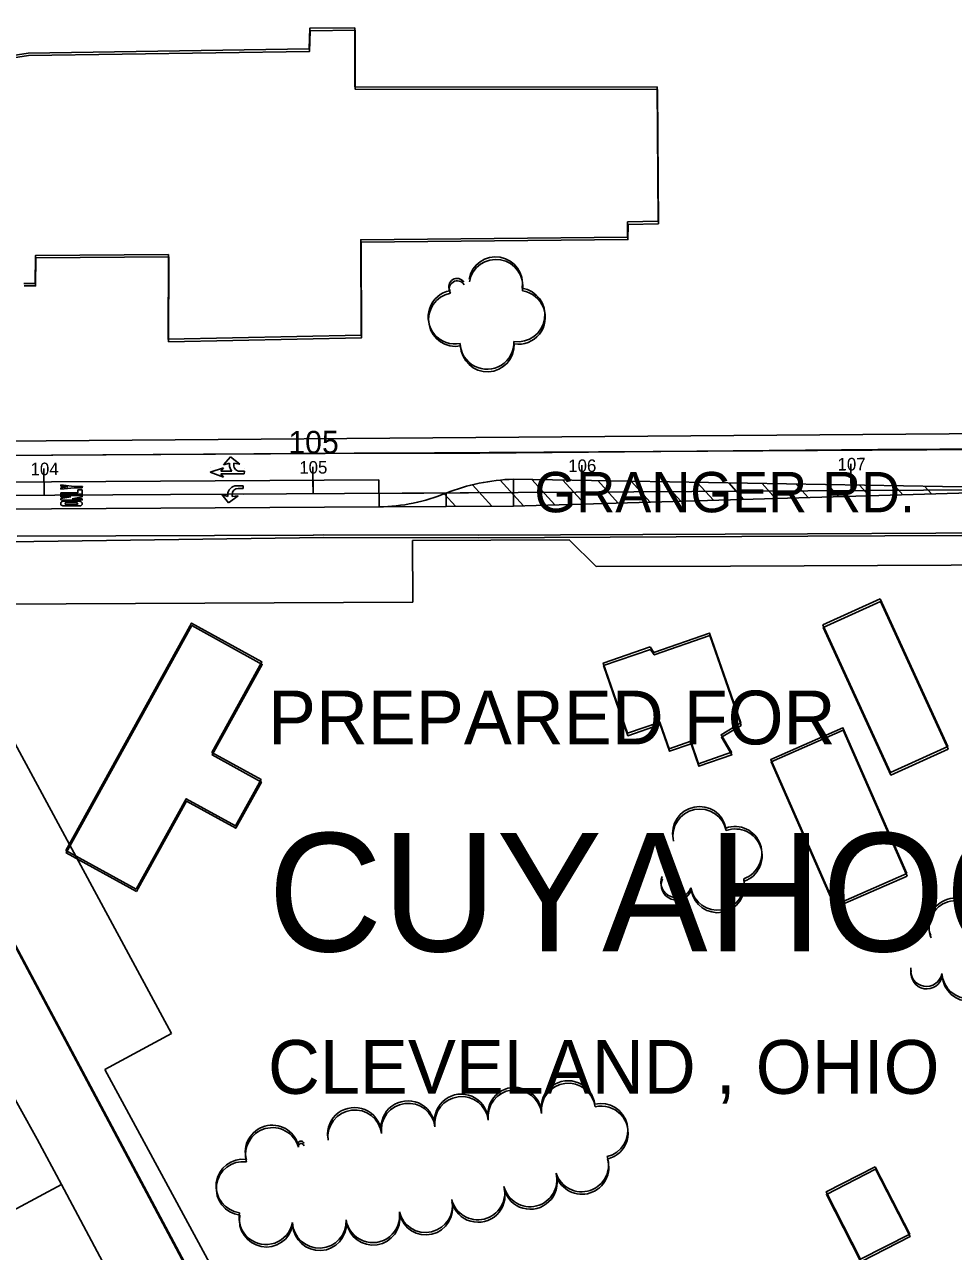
# Model space of a CAD drawing. Extents: x -25029 to 2274964, y -81170 to 687028.
# Drawn here: x 5591.1 to 5936.5, y -65577 to -65120.6 of the extents above; entities that cross this region are included whole.
import ezdxf

# ---------------------------------------------------------------- set-up
doc = ezdxf.new("R2010")
doc.units = 0
for name, color, linetype in [('81911BEA - GE_X_CL_20', 7, 'Continuous'), ('81911BEA - GE_X_CL_50', 7, 'Continuous'), ('81911BEA - RW_X_Fee_RW', 7, 'Continuous'), ('BLDG', 7, 'Continuous'), ('GE_X_CL_100', 7, 'Continuous'), ('GE_X_CL_2000', 7, 'Continuous'), ('PM_P_Cells', 7, 'Continuous'), ('PM_P_Channelizing_Line', 7, 'Continuous'), ('PM_P_CL_Double_Solid', 7, 'Continuous'), ('PM_P_Text', 7, 'Continuous'), ('PM_P_Transverse_Line', 7, 'Continuous'), ('ROAD', 7, 'Continuous'), ('ROAD-NAME', 7, 'Continuous'), ('TI_CCLOGO', 7, 'Continuous'), ('TREES', 7, 'Continuous')]:
    doc.layers.add(name, color=color, linetype=linetype)

msp = doc.modelspace()

# ---------------------------------------------------------------- linework, layer by layer
at = {"layer": '81911BEA - GE_X_CL_20'}
msp.add_line((5462.84, -65296.52), (6211.39, -65292.1), dxfattribs=at)
at = {"layer": '81911BEA - GE_X_CL_50'}
for p, q in [((5598.41, -65295.72), (5598.38, -65290.72)), ((5698.41, -65295.13), (5698.38, -65290.13)), ((5798.41, -65294.54), (5798.38, -65289.54)), ((5898.41, -65293.95), (5898.38, -65288.95))]:
    msp.add_line(p, q, dxfattribs=at)
at = {"layer": '81911BEA - RW_X_Fee_RW'}
for p, q in [((5735.43, -65312.51), (5793.57, -65312.27)), ((5735.53, -65335.51), (5735.43, -65312.51)), ((5793.57, -65312.27), (5803.62, -65322.23)), ((5559.59, -65336.25), (5735.53, -65335.51)), ((5559.59, -65336.25), (5645.81, -65495.89)), ((5621.03, -65509.27), (5645.81, -65495.89))]:
    msp.add_line(p, q, dxfattribs=at)
for points in [[(5535.12, -65275.87), (5854.88, -65273.47), (5998.88, -65272.38)], [(5803.62, -65322.23), (5853.62, -65322.02), (5935.62, -65321.67), (5993.05, -65321.43), (6039.3, -65321.24)], [(5755.52, -65758.28), (5656.67, -65575.26), (5621.03, -65509.27)]]:
    msp.add_lwpolyline(points, dxfattribs=at)
at = {"layer": 'BLDG'}
for points in [[(5522.65, -65141.99), (5592.45, -65131.19), (5696.94, -65129.65), (5697.2, -65121.95), (5713.88, -65121.79), (5713.95, -65143.74), (5826.36, -65143.8), (5826.66, -65193.72), (5815.36, -65193.98), (5815.33, -65199.62), (5716.11, -65200.62), (5716.28, -65236.17), (5644.52, -65237.64), (5644.62, -65206.13), (5595.21, -65206.44), (5595.09, -65216.89), (5590.86, -65216.88)], [(5522.8, -65142.88), (5592.6, -65132.09), (5697.09, -65130.56), (5697.35, -65122.86), (5714.03, -65122.7), (5714.1, -65144.65), (5826.51, -65144.73), (5826.81, -65194.65), (5815.51, -65194.91), (5815.48, -65200.55), (5716.26, -65201.53), (5716.42, -65237.08), (5644.66, -65238.54), (5644.76, -65207.03), (5595.35, -65207.34), (5595.23, -65217.79), (5591, -65217.78)]]:
    msp.add_lwpolyline(points, dxfattribs=at)
for points in [[(5909.22, -65334.2), (5934.37, -65389.15), (5913.14, -65398.86), (5887.99, -65343.93)], [(5909.35, -65335.14), (5934.49, -65390.09), (5913.26, -65399.8), (5888.12, -65344.86)], [(5632.67, -65442.25), (5651.28, -65408.56), (5669.57, -65418.67), (5679.07, -65401.46), (5660.8, -65391.37), (5679.39, -65357.7), (5653.23, -65343.25), (5606.53, -65427.81)], [(5632.79, -65443.15), (5651.4, -65409.47), (5669.69, -65419.58), (5679.19, -65402.37), (5660.92, -65392.28), (5679.52, -65358.61), (5653.36, -65344.16), (5606.65, -65428.71)], [(5823.68, -65352.1), (5825.11, -65354.13), (5845.81, -65346.95), (5857.4, -65380.35), (5850.08, -65384.75), (5854, -65391.28), (5841.72, -65395.54), (5838.82, -65387.18), (5830.82, -65389.96), (5827.39, -65380.06), (5815.37, -65384.23), (5806.31, -65358.14)], [(5823.81, -65353.03), (5825.24, -65355.06), (5845.94, -65347.88), (5857.52, -65381.28), (5850.2, -65385.68), (5854.12, -65392.21), (5841.84, -65396.47), (5838.94, -65388.11), (5830.94, -65390.89), (5827.51, -65380.99), (5815.49, -65385.16), (5806.44, -65359.06)], [(5919.18, -65436.4), (5892.35, -65448.15), (5868.59, -65393.94), (5895.43, -65382.17)], [(5919.3, -65437.34), (5892.46, -65449.09), (5868.71, -65394.87), (5895.55, -65383.11)], [(5907.42, -65545.47), (5920.25, -65570.55), (5901.96, -65579.9), (5889.14, -65554.84)], [(5907.52, -65546.41), (5920.35, -65571.49), (5902.06, -65580.84), (5889.24, -65555.77)]]:
    msp.add_lwpolyline(points, close=True, dxfattribs=at)
at = {"layer": 'GE_X_CL_100'}
for p, q in [((5598.41, -65295.72), (5598.35, -65285.72)), ((5698.41, -65295.13), (5698.35, -65285.13)), ((5798.41, -65294.54), (5798.35, -65284.54)), ((5898.41, -65293.95), (5898.35, -65283.95))]:
    msp.add_line(p, q, dxfattribs=at)
at = {"layer": 'GE_X_CL_2000'}
for points in [[(5462.96, -65295.84), (5469.25, -65306.92), (5506.24, -65374.02), (5515.34, -65391.51), (5526.46, -65410.72), (5537.24, -65427.88), (5562.33, -65474.51), (5583.17, -65512.44), (5595.84, -65535.23), (5604.83, -65552.06)], [(5125.14, -65700.91), (5159.59, -65700.39), (5176.17, -65699.55), (5193.28, -65698.85), (5209.63, -65697.66), (5232.75, -65695.66), (5251.56, -65693.18), (5286.29, -65687.12), (5299.22, -65684.51), (5320.74, -65679.56), (5342.07, -65674.12), (5356.09, -65670.18), (5373.16, -65664.86), (5427.34, -65643.94), (5458.37, -65629.83), (5473.2, -65622.59), (5501.19, -65608.01), (5513.3, -65601.27), (5547.41, -65583.1), (5579.85, -65565.48), (5604.83, -65552.06)], [(5604.83, -65552.06), (5624.26, -65588.42), (5652.37, -65637.81), (5685.65, -65698.76), (5724.68, -65769.85), (5753.92, -65823.75), (5763.6, -65842.01)]]:
    msp.add_lwpolyline(points, dxfattribs=at)
at = {"layer": 'PM_P_Cells'}
for p, q in [((5665.07, -65284.34), (5667.65, -65281.36)), ((5667.65, -65281.36), (5671.15, -65284.06)), ((5660.1, -65287.13), (5665.12, -65285.43)), ((5665.09, -65288.91), (5660.1, -65287.13)), ((5660.12, -65285.46), (5660.12, -65285.46)), ((5665.12, -65285.43), (5664.11, -65286.66)), ((5667.31, -65283.69), (5665.07, -65284.34)), ((5667.31, -65284.36), (5667.31, -65283.69)), ((5671.15, -65284.06), (5668.91, -65283.7)), ((5668.91, -65283.7), (5668.91, -65284.41)), ((5671.18, -65286.72), (5672.86, -65286.74)), ((5672.86, -65286.74), (5672.85, -65287.74)), ((5672.87, -65285.57), (5672.87, -65285.57)), ((5604.63, -65292.24), (5604.63, -65291.74)), ((5604.63, -65291.74), (5609.63, -65292.37)), ((5672.85, -65287.74), (5664.1, -65287.66)), ((5664.1, -65287.66), (5665.09, -65288.91)), ((5604.59, -65296.24), (5604.6, -65295.74)), ((5608.34, -65296.28), (5604.59, -65296.24)), ((5604.59, -65296.91), (5608.34, -65296.28)), ((5604.6, -65295.24), (5604.61, -65294.74)), ((5612.6, -65295.31), (5604.6, -65295.24)), ((5604.6, -65295.66), (5604.6, -65295.66)), ((5604.6, -65295.74), (5612.6, -65295.81)), ((5604.61, -65294.74), (5610.94, -65294.8)), ((5604.62, -65292.91), (5607.29, -65292.6)), ((5609.62, -65292.87), (5604.62, -65293.41)), ((5604.62, -65293.41), (5604.62, -65292.91)), ((5607.29, -65292.6), (5604.63, -65292.24)), ((5612.59, -65296.31), (5608.84, -65296.95)), ((5612.62, -65292.89), (5609.62, -65292.87)), ((5609.63, -65292.37), (5612.63, -65292.4)), ((5610.94, -65294.8), (5610.95, -65293.63)), ((5610.95, -65293.63), (5612.62, -65293.65)), ((5612.6, -65295.81), (5612.59, -65296.31)), ((5612.62, -65293.65), (5612.6, -65295.31)), ((5612.6, -65295.73), (5612.6, -65295.73)), ((5612.63, -65292.4), (5612.62, -65292.89)), ((5664.45, -65295.44), (5664.45, -65295.44)), ((5666.68, -65296.13), (5664.45, -65295.44)), ((5664.45, -65295.44), (5666.98, -65298.47)), ((5666.69, -65295.46), (5666.68, -65296.13)), ((5666.98, -65298.47), (5670.52, -65295.83)), ((5668.28, -65296.14), (5668.29, -65295.44)), ((5670.52, -65295.83), (5668.28, -65296.14)), ((5672.48, -65292.18), (5670, -65292.16)), ((5670.6, -65293.16), (5672.47, -65293.18)), ((5672.45, -65295.51), (5672.45, -65295.51)), ((5672.47, -65293.18), (5672.48, -65292.18)), ((5604.58, -65297.41), (5604.59, -65296.91)), ((5612.58, -65297.48), (5604.58, -65297.41)), ((5606.56, -65299.59), (5605.4, -65299.58)), ((5605.41, -65297.92), (5611.75, -65297.97)), ((5606.57, -65299.09), (5606.56, -65299.59)), ((5606.56, -65299.59), (5606.57, -65299.09)), ((5610.56, -65299.63), (5606.56, -65299.59)), ((5610.57, -65298.46), (5606.57, -65298.43)), ((5606.57, -65299.09), (5610.57, -65299.13)), ((5608.84, -65296.95), (5612.59, -65296.98)), ((5610.56, -65299.63), (5610.57, -65299.13)), ((5610.57, -65299.13), (5610.56, -65299.63)), ((5611.73, -65299.64), (5610.56, -65299.63)), ((5612.59, -65296.98), (5612.58, -65297.48))]:
    msp.add_line(p, q, dxfattribs=at)
msp.add_lwpolyline([(5664.11, -65286.66), (5668.21, -65286.7)], dxfattribs=at)
for centre, radius, start, end in [((5670.59, -65284.44), 3.28, 178.5985, 223.5536), ((5671.21, -65284.43), 2.3, 179.507, 269.507), ((5669.97, -65295.44), 3.28, 89.507, 180.4155), ((5670.58, -65295.46), 2.3, 89.507, 179.507), ((5605.4, -65298.75), 0.833, 89.507, 269.507), ((5606.57, -65298.76), 0.333, 89.507, 269.507), ((5610.57, -65298.79), 0.333, 269.507, 89.507), ((5611.74, -65298.8), 0.833, 269.507, 89.507)]:
    msp.add_arc(centre, radius, start, end, dxfattribs=at)
at = {"layer": 'PM_P_Channelizing_Line'}
msp.add_line((5517.38, -65291.2), (5722.89, -65289.99), dxfattribs=at)
at = {"layer": 'PM_P_CL_Double_Solid'}
for p, q in [((5772.89, -65289.69), (5988.4, -65293.42)), ((5772.94, -65299.69), (5988.4, -65293.42)), ((5517.44, -65301.2), (5722.95, -65299.99)), ((5722.95, -65299.99), (5772.94, -65299.69))]:
    msp.add_line(p, q, dxfattribs=at)
for centre, radius, start, end in [((5775.42, -65365.14), 75.49, 91.9272, 111.3705), ((5722, -65232.28), 67.72, 270.7982, 292.4995)]:
    msp.add_arc(centre, radius, start, end, dxfattribs=at)
at = {"layer": 'PM_P_Text'}
for p, q in [((5722.89, -65289.99), (5722.95, -65299.99)), ((5772.89, -65289.69), (5772.94, -65299.69)), ((5772.92, -65294.69), (5722.92, -65294.99)), ((5747.92, -65294.84), (5747.95, -65299.84))]:
    msp.add_line(p, q, dxfattribs=at)
at = {"layer": 'PM_P_Transverse_Line'}
for p, q in [((5757.65, -65291.77), (5764.9, -65299.74)), ((5767.96, -65290.02), (5776.65, -65299.58)), ((5779.77, -65289.81), (5788.34, -65299.24)), ((5791.26, -65290.01), (5799.36, -65298.92)), ((5804.29, -65290.23), (5811.86, -65298.56)), ((5816.62, -65290.45), (5823.68, -65298.21)), ((5828.56, -65290.65), (5835.13, -65297.88)), ((5841.23, -65290.87), (5847.27, -65297.53)), ((5852.94, -65291.07), (5858.5, -65297.2)), ((5865.33, -65291.29), (5870.39, -65296.85)), ((5877.98, -65291.51), (5882.52, -65296.5)), ((5889.76, -65291.71), (5893.81, -65296.17)), ((5747.17, -65295.13), (5751.43, -65299.82)), ((5901.59, -65291.91), (5905.16, -65295.84)), ((5914.7, -65292.14), (5917.73, -65295.47)), ((5925.77, -65292.33), (5928.34, -65295.16))]:
    msp.add_line(p, q, dxfattribs=at)
at = {"layer": 'ROAD'}
for p, q in [((5511.98, -65281.23), (6175.04, -65277.31)), ((5588.42, -65310.88), (5698.5, -65310.47)), ((5698.63, -65310.47), (5698.5, -65310.47))]:
    msp.add_line(p, q, dxfattribs=at)
for points in [[(6189.6, -64748.36), (6192.16, -64858.96), (6195.65, -65070.23), (6198.6, -65238.39), (6198.31, -65249.6), (6197.26, -65258.51), (6192.82, -65266.26), (6187.81, -65271.45), (6180.66, -65275.96), (6175.31, -65276.96), (6115.84, -65277.48), (5908.37, -65278.66), (5760.47, -65280)], [(5760.47, -65280), (5713.69, -65280.02), (5582.98, -65280.91), (5519, -65281.6), (5511.04, -65281.78), (5503.43, -65280.11), (5496.43, -65276.91), (5489.64, -65272.5), (5481.1, -65265.1), (5472.19, -65253.91), (5447.84, -65211.14), (5376.57, -65083.7), (5310.86, -64969.26), (5251.64, -64870.1)], [(5759.79, -65310.55), (5882.26, -65309.97), (6025.32, -65309.28), (6038.12, -65309.67), (6047.36, -65309.97), (6051.92, -65312.62), (6053.48, -65318.74), (6053.86, -65333.46), (6054.5, -65386.07), (6054.75, -65441.02), (6054.84, -65460.04), (6054.48, -65474.42), (6053.92, -65491.46), (6051.84, -65515.75), (6049.06, -65530.7), (6044.5, -65547.95), (6037.5, -65571.54), (6033.08, -65593.36)], [(5751.84, -65767.3), (5748.65, -65761.44), (5660.51, -65599.65), (5577.83, -65444.69), (5540.46, -65375.59), (5531.78, -65357.93), (5530.16, -65347.51), (5531.35, -65337.77), (5535.76, -65327.65), (5544.38, -65319.13), (5554.67, -65313.99), (5556.31, -65313.86)], [(5751.92, -65768.22), (5748.73, -65762.36), (5660.61, -65600.56), (5577.95, -65445.59), (5540.58, -65376.48), (5531.91, -65358.82), (5530.29, -65348.4), (5531.48, -65338.66), (5535.89, -65328.54), (5544.51, -65320.02), (5554.8, -65314.88), (5566.62, -65313.99), (5585.63, -65312.97), (5702.24, -65311.33), (5759.92, -65311.47)], [(5698.63, -65310.47), (5702.11, -65310.42), (5759.79, -65310.55)], [(5759.92, -65311.47), (5882.39, -65310.9), (6025.45, -65310.23), (6038.25, -65310.62), (6047.49, -65310.92), (6052.05, -65313.57), (6053.61, -65319.69), (6053.99, -65334.41), (6054.62, -65387.03), (6054.87, -65441.98), (6054.95, -65461), (6054.59, -65475.38), (6054.03, -65492.41), (6051.95, -65516.7), (6049.16, -65531.65), (6044.6, -65548.9), (6037.6, -65572.49), (6033.18, -65594.31)]]:
    msp.add_lwpolyline(points, dxfattribs=at)
at = {"layer": 'TREES'}
for centre, radius, start, end in [((5766.27, -65216.98), 10, 350.2958, 170.2958), ((5766.41, -65217.91), 10, 350.2888, 170.2888), ((5751.89, -65218), 3.01, 31.368, 211.368), ((5752.03, -65218.92), 3.01, 31.361, 211.361), ((5774.61, -65228.55), 10, 261.2618, 81.2618), ((5751.21, -65229.38), 10, 100.9234, 280.9234), ((5751.35, -65230.31), 10, 100.9164, 280.9164), ((5774.75, -65229.48), 10, 261.2548, 81.2548), ((5763.1, -65238.82), 10, 182.1974, 2.1974), ((5763.24, -65239.74), 10, 182.1904, 2.1904), ((5842.09, -65421.48), 10, 11.5371, 191.5371), ((5842.2, -65422.41), 10, 11.5301, 191.5301), ((5855.24, -65428.9), 10, 289.6265, 109.6265), ((5855.36, -65429.83), 10, 289.6195, 109.6195), ((5833.52, -65439.62), 5.78, 158.3223, 338.3223), ((5833.64, -65440.55), 5.78, 158.3153, 338.3153), ((5848.75, -65440.04), 10, 189.8934, 9.8934), ((5848.86, -65440.97), 10, 189.8864, 9.8864), ((5937.3, -65455.53), 10, 22.9938, 202.9938), ((5937.41, -65456.47), 10, 22.9868, 202.9868), ((5926.45, -65472.55), 5.85, 170.084, 350.084), ((5926.56, -65473.49), 5.85, 170.077, 350.077), ((5942.2, -65472.96), 10, 183.4013, 3.4013), ((5942.31, -65473.91), 10, 183.3943, 3.3943), ((5793.21, -65523.49), 10, 7.1526, 187.1526), ((5793.31, -65524.41), 10, 7.1456, 187.1456), ((5753.52, -65528.47), 10, 7.1526, 187.1526), ((5753.62, -65529.39), 10, 7.1456, 187.1456), ((5773.37, -65525.98), 10, 7.1526, 187.1526), ((5773.47, -65526.9), 10, 7.1456, 187.1456), ((5713.83, -65533.45), 10, 7.1526, 187.1526), ((5713.93, -65534.37), 10, 7.1456, 187.1456), ((5733.68, -65530.96), 10, 7.1526, 187.1526), ((5733.78, -65531.88), 10, 7.1456, 187.1456), ((5805.45, -65531.97), 10, 283.3847, 103.3847), ((5805.55, -65532.9), 10, 283.3777, 103.3777), ((5683.22, -65540.02), 10, 15.812, 195.812), ((5683.32, -65540.93), 10, 15.805, 195.805), ((5693.91, -65537.04), 1.09, 13.2261, 193.2261), ((5694.01, -65537.96), 1.09, 13.2191, 193.2191), ((5672.34, -65552.66), 10, 82.7833, 262.7833), ((5798.26, -65544.82), 10, 198.1688, 18.1688), ((5798.36, -65545.74), 10, 198.1618, 18.1618), ((5672.44, -65553.58), 10, 82.7763, 262.7763), ((5779.06, -65550.37), 10, 194.0976, 14.0976), ((5779.16, -65551.3), 10, 194.0906, 14.0906), ((5759.66, -65555.23), 10, 194.0094, 14.0094), ((5759.76, -65556.15), 10, 194.0024, 14.0024), ((5740.22, -65559.93), 10, 193.1687, 13.1687), ((5740.32, -65560.85), 10, 193.1617, 13.1617), ((5680.91, -65564.43), 10, 169.3378, 349.3378), ((5681.01, -65565.35), 10, 169.3308, 349.3308), ((5700.73, -65565.77), 10, 182.976, 2.976), ((5720.6, -65563.73), 10, 188.7513, 8.7513), ((5720.69, -65564.64), 10, 188.7443, 8.7443), ((5700.82, -65566.68), 10, 182.969, 2.969)]:
    msp.add_arc(centre, radius, start, end, dxfattribs=at)

# ---------------------------------------------------------------- texts
at = {"layer": '81911BEA - GE_X_CL_50'}
for s, p in [('106', (5793.29, -65287.07)), ('107', (5893.42, -65286.48)), ('104', (5593.39, -65288.25)), ('105', (5693.29, -65287.66))]:
    msp.add_text(s, height=4.68, rotation=0.3389, dxfattribs=at).set_placement(p)
at = {"layer": 'GE_X_CL_100'}
msp.add_text('105', height=8.4, rotation=0.3389, dxfattribs=at).set_placement((5689.25, -65280.18))
at = {"layer": 'ROAD-NAME'}
msp.add_text('GRANGER RD.', height=15, dxfattribs=at).set_placement((5780.69, -65302.01))
at = {"layer": 'TI_CCLOGO'}
for s, height, p in [('PREPARED FOR', 20, (5681.64, -65388.36)), ('CUYAHOGA COUNTY ENGINEER', 44, (5681.64, -65465.36)), ('CLEVELAND , OHIO', 20, (5681.64, -65518.36))]:
    msp.add_text(s, height=height, dxfattribs=at).set_placement(p)

doc.saveas('drawing.dxf')
